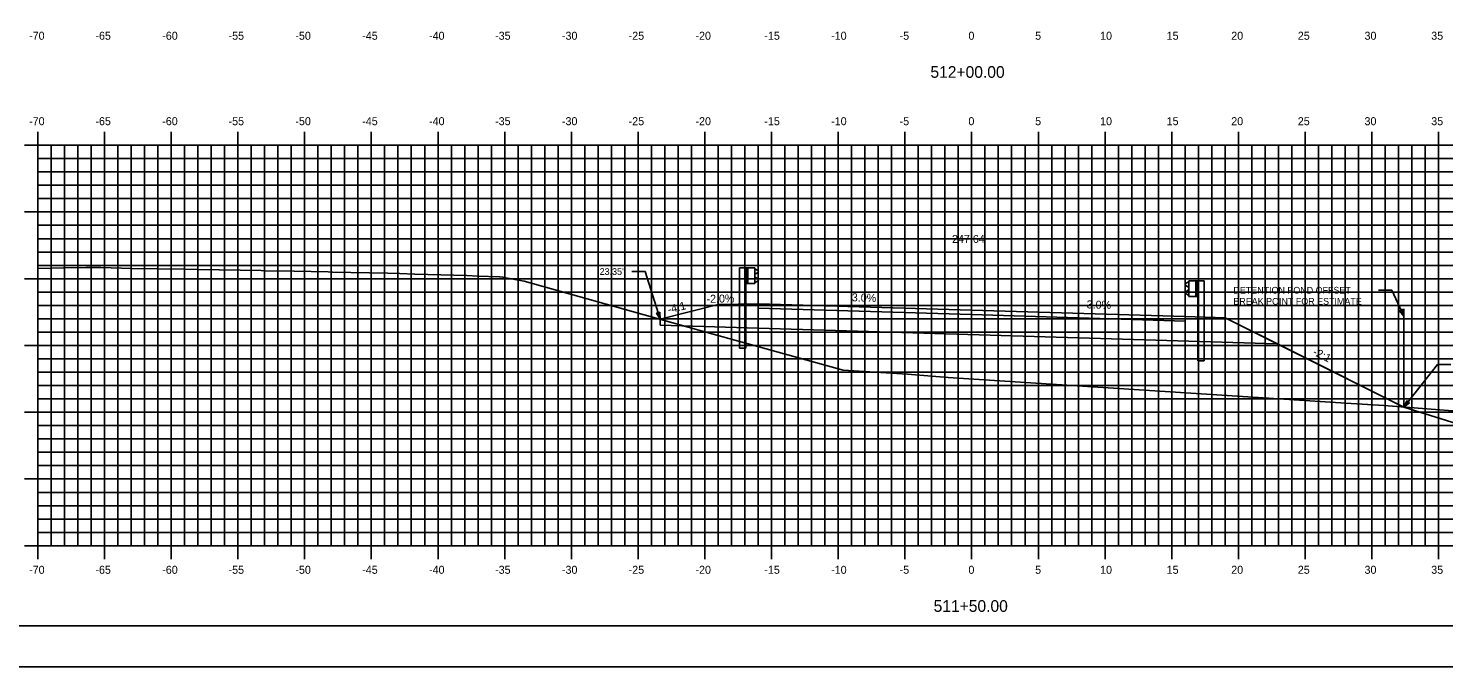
# Model space of a CAD drawing. Extents: x 1170543 to 1177585, y 609599 to 610623.
# Drawn here: x 1172403.5 to 1172509.6, y 609598.8 to 609646.6 of the extents above; entities that cross this region are included whole.
import ezdxf

# ---------------------------------------------------------------- set-up
doc = ezdxf.new("R2010")
doc.units = 0
for name, color, linetype in [('ANNOTATION', 7, 'Continuous'), ('BORDER', 7, 'Continuous'), ('D_Guardrail_Beam_Lt', 7, 'Continuous'), ('D_Guardrail_Beam_Rt', 7, 'Continuous'), ('D_Roadway_Centerline', 7, 'Continuous'), ('D_Roadway_Centerline_Text', 7, 'Continuous'), ('D_Roadway_Edge_Pavement', 7, 'Continuous'), ('D_Roadway_Edge_Shoulder', 7, 'Continuous'), ('D_Roadway_Edge_TW', 7, 'Continuous'), ('D_Roadway_Pavement', 7, 'Continuous'), ('D_Roadway_SlopeLines', 7, 'Continuous'), ('D_Roadway_SubGrade', 7, 'Continuous'), ('H_V ANNOTATION', 7, 'Continuous'), ('MAJOR', 7, 'Continuous'), ('MINOR', 7, 'Continuous'), ('PLOT BOUNDARY', 7, 'Continuous'), ('S_Roadway_Centerline', 7, 'Continuous'), ('SHADING', 7, 'Continuous')]:
    doc.layers.add(name, color=color, linetype=linetype)

msp = doc.modelspace()

# ---------------------------------------------------------------- linework, layer by layer
at = {"layer": 'ANNOTATION'}
for p, q in [((1172448.75, 609628.41), (1172449.75, 609628.41)), ((1172450.88, 609624.85), (1172449.75, 609628.41)), ((1172504.73, 609627.01), (1172505.73, 609627.01)), ((1172506.63, 609625.07), (1172505.73, 609627.01)), ((1172506.63, 609618.25), (1172509.14, 609621.44)), ((1172510.14, 609621.44), (1172509.14, 609621.44))]:
    msp.add_line(p, q, dxfattribs=at)
for points in [[(1172506.53, 609625.58), (1172506.63, 609625.07), (1172506.31, 609625.47)], [(1172450.85, 609625.36), (1172450.88, 609624.85), (1172450.61, 609625.28)], [(1172507.04, 609618.57), (1172506.63, 609618.25), (1172506.84, 609618.72)]]:
    msp.add_lwpolyline(points, close=True, dxfattribs=at)
at = {"layer": 'BORDER'}
msp.add_line((1172399.23, 609601.87), (1172559.23, 609601.87), dxfattribs=at)
at = {"layer": 'D_Guardrail_Beam_Lt'}
for p, q in [((1172456.82, 609628.68), (1172456.82, 609622.68)), ((1172457.29, 609628.68), (1172456.82, 609628.68)), ((1172457.97, 609628.68), (1172457.29, 609628.68)), ((1172457.29, 609628.68), (1172457.29, 609627.51)), ((1172457.35, 609628.68), (1172457.35, 609627.51)), ((1172457.45, 609628.68), (1172457.45, 609627.51)), ((1172457.97, 609627.51), (1172457.97, 609628.68)), ((1172457.97, 609628.6), (1172458.05, 609628.58)), ((1172458.05, 609627.61), (1172457.97, 609627.6)), ((1172457.98, 609628.13), (1172457.98, 609628.06)), ((1172458.21, 609628.33), (1172458.01, 609628.2)), ((1172458.01, 609628), (1172458.21, 609627.86)), ((1172458.06, 609628.57), (1172458.21, 609628.48)), ((1172458.21, 609627.72), (1172458.06, 609627.62)), ((1172457.29, 609627.51), (1172457.97, 609627.51)), ((1172457.31, 609622.68), (1172457.31, 609627.51)), ((1172457.31, 609622.68), (1172456.82, 609622.68))]:
    msp.add_line(p, q, dxfattribs=at)
for centre, major_axis, start_param, end_param in [((1172458.06, 609628.13), (-0.0789, 0), 5.323254, 6.283185), ((1172458.06, 609628.06), (-0.0789, 0), 6.283185, 7.243116), ((1172458.04, 609628.54), (0.0417, 0), 0.959931, 1.376053), ((1172458.04, 609627.65), (0.0417, 0), 4.907132, 5.323254), ((1172458.16, 609628.4), (0.0877, 0), 5.323254, 7.243116), ((1172458.16, 609627.79), (0.0877, 0), 5.323254, 7.243116)]:
    msp.add_ellipse(centre, major_axis=major_axis, ratio=0.995501, start_param=start_param, end_param=end_param, dxfattribs=at)
at = {"layer": 'D_Guardrail_Beam_Rt'}
for p, q in [((1172490.43, 609627.61), (1172490.28, 609627.52)), ((1172490.52, 609627.64), (1172490.44, 609627.62)), ((1172490.52, 609627.72), (1172491.2, 609627.72)), ((1172490.52, 609626.55), (1172490.52, 609627.72)), ((1172491.04, 609627.72), (1172491.04, 609626.55)), ((1172491.14, 609627.72), (1172491.14, 609626.55)), ((1172491.2, 609627.72), (1172491.67, 609627.72)), ((1172491.2, 609627.72), (1172491.2, 609626.55)), ((1172491.67, 609627.72), (1172491.67, 609621.72)), ((1172490.28, 609627.37), (1172490.48, 609627.24)), ((1172490.48, 609627.04), (1172490.28, 609626.9)), ((1172490.28, 609626.76), (1172490.43, 609626.66)), ((1172490.44, 609626.65), (1172490.52, 609626.64)), ((1172490.51, 609627.17), (1172490.51, 609627.1)), ((1172491.2, 609626.55), (1172490.52, 609626.55)), ((1172491.18, 609621.72), (1172491.18, 609626.55)), ((1172491.18, 609621.72), (1172491.67, 609621.72))]:
    msp.add_line(p, q, dxfattribs=at)
for centre, major_axis, start_param, end_param in [((1172490.45, 609627.58), (-0.0417, 0), 4.907132, 5.323254), ((1172490.33, 609627.44), (-0.0877, 0), 5.323254, 7.243116), ((1172490.33, 609626.83), (-0.0877, 0), 5.323254, 7.243116), ((1172490.45, 609626.69), (-0.0417, 0), 0.959931, 1.376053), ((1172490.43, 609627.17), (0.0789, 0), 0, 0.959931), ((1172490.43, 609627.1), (0.0789, 0), 5.323254, 6.283185)]:
    msp.add_ellipse(centre, major_axis=major_axis, ratio=0.995501, start_param=start_param, end_param=end_param, dxfattribs=at)
at = {"layer": 'D_Roadway_Centerline'}
msp.add_lwpolyline([(1172450.88, 609624.85), (1172450.88, 609624.85), (1172455.23, 609625.93), (1172458.23, 609625.99), (1172474.23, 609625.51), (1172490.23, 609625.03), (1172493.23, 609624.94), (1172498.2, 609622.46), (1172506.62, 609618.25)], dxfattribs=at)
at = {"layer": 'D_Roadway_Edge_Pavement'}
msp.add_lwpolyline([(1172506.63, 609618.25), (1172518.62, 609614.5), (1172520.51, 609613.87), (1172521.62, 609613.5), (1172523.52, 609612.87), (1172525.67, 609612.15), (1172526.53, 609611.87), (1172543.22, 609611.87), (1172543.47, 609611.87), (1172544.23, 609612.11)], dxfattribs=at)
at = {"layer": 'D_Roadway_Edge_Shoulder'}
for points in [[(1172458.23, 609625.99), (1172458.23, 609625.66)], [(1172490.23, 609625.03), (1172490.23, 609624.7)]]:
    msp.add_lwpolyline(points, dxfattribs=at)
at = {"layer": 'D_Roadway_Edge_TW'}
msp.add_lwpolyline([(1172490.23, 609624.7), (1172490.23, 609625.03), (1172474.23, 609625.51), (1172458.23, 609625.99), (1172458.23, 609625.66), (1172474.23, 609625.18)], close=True, dxfattribs=at)
at = {"layer": 'D_Roadway_Pavement'}
msp.add_line((1172506.63, 609618.25), (1172506.63, 609625.61), dxfattribs=at)
msp.add_lwpolyline([(1172490.23, 609624.7), (1172490.23, 609624.7), (1172474.23, 609625.18), (1172458.23, 609625.66), (1172458.23, 609625.66), (1172474.23, 609625.18)], close=True, dxfattribs=at)
for points in [[(1172458.23, 609625.66), (1172458.23, 609625.66)], [(1172458.23, 609625.66), (1172458.23, 609625.66)], [(1172490.23, 609624.7), (1172490.23, 609624.7)], [(1172490.23, 609624.7), (1172490.23, 609624.7)]]:
    msp.add_lwpolyline(points, dxfattribs=at)
at = {"layer": 'D_Roadway_SlopeLines'}
for points in [[(1172455.23, 609625.93), (1172450.88, 609624.85)], [(1172493.23, 609624.94), (1172506.62, 609618.25)]]:
    msp.add_lwpolyline(points, dxfattribs=at)
at = {"layer": 'D_Roadway_SubGrade'}
for p, q in [((1172450.88, 609624.85), (1172455.23, 609625.93)), ((1172455.23, 609625.93), (1172458.23, 609625.99)), ((1172458.23, 609625.99), (1172458.23, 609624.16)), ((1172474.23, 609625.18), (1172458.23, 609625.66)), ((1172458.23, 609625.66), (1172458.23, 609624.16)), ((1172450.88, 609624.38), (1172450.88, 609624.85)), ((1172490.23, 609624.7), (1172474.23, 609625.18)), ((1172490.23, 609625.03), (1172493.23, 609624.94)), ((1172490.23, 609623.2), (1172490.23, 609625.03)), ((1172490.23, 609623.2), (1172490.23, 609624.7)), ((1172493.23, 609624.94), (1172498.2, 609622.46))]:
    msp.add_line(p, q, dxfattribs=at)
at = {"layer": 'MAJOR'}
for p, q in [((1172404.23, 609638.87), (1172404.23, 609637.87)), ((1172409.23, 609638.87), (1172409.23, 609637.87)), ((1172414.23, 609638.87), (1172414.23, 609637.87)), ((1172419.23, 609638.87), (1172419.23, 609637.87)), ((1172424.23, 609638.87), (1172424.23, 609637.87)), ((1172429.23, 609638.87), (1172429.23, 609637.87)), ((1172434.23, 609638.87), (1172434.23, 609637.87)), ((1172439.23, 609638.87), (1172439.23, 609637.87)), ((1172444.23, 609638.87), (1172444.23, 609637.87)), ((1172449.23, 609638.87), (1172449.23, 609637.87)), ((1172454.23, 609638.87), (1172454.23, 609637.87)), ((1172459.23, 609638.87), (1172459.23, 609637.87)), ((1172464.23, 609638.87), (1172464.23, 609637.87)), ((1172469.23, 609638.87), (1172469.23, 609637.87)), ((1172474.23, 609638.87), (1172474.23, 609637.87)), ((1172479.23, 609638.87), (1172479.23, 609637.87)), ((1172484.23, 609638.87), (1172484.23, 609637.87)), ((1172489.23, 609638.87), (1172489.23, 609637.87)), ((1172494.23, 609638.87), (1172494.23, 609637.87)), ((1172499.23, 609638.87), (1172499.23, 609637.87)), ((1172504.23, 609638.87), (1172504.23, 609637.87)), ((1172509.23, 609638.87), (1172509.23, 609637.87)), ((1172403.23, 609637.87), (1172404.23, 609637.87)), ((1172404.23, 609637.87), (1172544.23, 609637.87)), ((1172404.23, 609607.87), (1172404.23, 609637.87)), ((1172404.23, 609607.87), (1172404.23, 609637.87)), ((1172404.23, 609637.87), (1172544.23, 609637.87)), ((1172409.23, 609607.87), (1172409.23, 609637.87)), ((1172414.23, 609607.87), (1172414.23, 609637.87)), ((1172419.23, 609607.87), (1172419.23, 609637.87)), ((1172424.23, 609607.87), (1172424.23, 609637.87)), ((1172429.23, 609607.87), (1172429.23, 609637.87)), ((1172434.23, 609607.87), (1172434.23, 609637.87)), ((1172439.23, 609607.87), (1172439.23, 609637.87)), ((1172444.23, 609607.87), (1172444.23, 609637.87)), ((1172449.23, 609607.87), (1172449.23, 609637.87)), ((1172454.23, 609607.87), (1172454.23, 609637.87)), ((1172459.23, 609607.87), (1172459.23, 609637.87)), ((1172464.23, 609607.87), (1172464.23, 609637.87)), ((1172469.23, 609607.87), (1172469.23, 609637.87)), ((1172474.23, 609607.87), (1172474.23, 609637.87)), ((1172479.23, 609607.87), (1172479.23, 609637.87)), ((1172484.23, 609607.87), (1172484.23, 609637.87)), ((1172489.23, 609607.87), (1172489.23, 609637.87)), ((1172494.23, 609607.87), (1172494.23, 609637.87)), ((1172499.23, 609607.87), (1172499.23, 609637.87)), ((1172504.23, 609607.87), (1172504.23, 609637.87)), ((1172509.23, 609607.87), (1172509.23, 609637.87)), ((1172403.23, 609632.87), (1172404.23, 609632.87)), ((1172404.23, 609632.87), (1172544.23, 609632.87)), ((1172403.23, 609627.87), (1172404.23, 609627.87)), ((1172404.23, 609627.87), (1172544.23, 609627.87)), ((1172403.23, 609622.87), (1172404.23, 609622.87)), ((1172404.23, 609622.87), (1172544.23, 609622.87)), ((1172403.23, 609617.87), (1172404.23, 609617.87)), ((1172404.23, 609617.87), (1172544.23, 609617.87)), ((1172403.23, 609612.87), (1172404.23, 609612.87)), ((1172404.23, 609612.87), (1172544.23, 609612.87)), ((1172403.23, 609607.87), (1172404.23, 609607.87)), ((1172404.23, 609607.87), (1172544.23, 609607.87)), ((1172404.23, 609607.87), (1172544.23, 609607.87)), ((1172404.23, 609606.87), (1172404.23, 609607.87)), ((1172409.23, 609606.87), (1172409.23, 609607.87)), ((1172414.23, 609606.87), (1172414.23, 609607.87)), ((1172419.23, 609606.87), (1172419.23, 609607.87)), ((1172424.23, 609606.87), (1172424.23, 609607.87)), ((1172429.23, 609606.87), (1172429.23, 609607.87)), ((1172434.23, 609606.87), (1172434.23, 609607.87)), ((1172439.23, 609606.87), (1172439.23, 609607.87)), ((1172444.23, 609606.87), (1172444.23, 609607.87)), ((1172449.23, 609606.87), (1172449.23, 609607.87)), ((1172454.23, 609606.87), (1172454.23, 609607.87)), ((1172459.23, 609606.87), (1172459.23, 609607.87)), ((1172464.23, 609606.87), (1172464.23, 609607.87)), ((1172469.23, 609606.87), (1172469.23, 609607.87)), ((1172474.23, 609606.87), (1172474.23, 609607.87)), ((1172479.23, 609606.87), (1172479.23, 609607.87)), ((1172484.23, 609606.87), (1172484.23, 609607.87)), ((1172489.23, 609606.87), (1172489.23, 609607.87)), ((1172494.23, 609606.87), (1172494.23, 609607.87)), ((1172499.23, 609606.87), (1172499.23, 609607.87)), ((1172504.23, 609606.87), (1172504.23, 609607.87)), ((1172509.23, 609606.87), (1172509.23, 609607.87))]:
    msp.add_line(p, q, dxfattribs=at)
at = {"layer": 'MINOR'}
for p, q in [((1172405.23, 609607.87), (1172405.23, 609637.87)), ((1172406.23, 609607.87), (1172406.23, 609637.87)), ((1172407.23, 609607.87), (1172407.23, 609637.87)), ((1172408.23, 609607.87), (1172408.23, 609637.87)), ((1172410.23, 609607.87), (1172410.23, 609637.87)), ((1172411.23, 609607.87), (1172411.23, 609637.87)), ((1172412.23, 609607.87), (1172412.23, 609637.87)), ((1172413.23, 609607.87), (1172413.23, 609637.87)), ((1172415.23, 609607.87), (1172415.23, 609637.87)), ((1172416.23, 609607.87), (1172416.23, 609637.87)), ((1172417.23, 609607.87), (1172417.23, 609637.87)), ((1172418.23, 609607.87), (1172418.23, 609637.87)), ((1172420.23, 609607.87), (1172420.23, 609637.87)), ((1172421.23, 609607.87), (1172421.23, 609637.87)), ((1172422.23, 609607.87), (1172422.23, 609637.87)), ((1172423.23, 609607.87), (1172423.23, 609637.87)), ((1172425.23, 609607.87), (1172425.23, 609637.87)), ((1172426.23, 609607.87), (1172426.23, 609637.87)), ((1172427.23, 609607.87), (1172427.23, 609637.87)), ((1172428.23, 609607.87), (1172428.23, 609637.87)), ((1172430.23, 609607.87), (1172430.23, 609637.87)), ((1172431.23, 609607.87), (1172431.23, 609637.87)), ((1172432.23, 609607.87), (1172432.23, 609637.87)), ((1172433.23, 609607.87), (1172433.23, 609637.87)), ((1172435.23, 609607.87), (1172435.23, 609637.87)), ((1172436.23, 609607.87), (1172436.23, 609637.87)), ((1172437.23, 609607.87), (1172437.23, 609637.87)), ((1172438.23, 609607.87), (1172438.23, 609637.87)), ((1172440.23, 609607.87), (1172440.23, 609637.87)), ((1172441.23, 609607.87), (1172441.23, 609637.87)), ((1172442.23, 609607.87), (1172442.23, 609637.87)), ((1172443.23, 609607.87), (1172443.23, 609637.87)), ((1172445.23, 609607.87), (1172445.23, 609637.87)), ((1172446.23, 609607.87), (1172446.23, 609637.87)), ((1172447.23, 609607.87), (1172447.23, 609637.87)), ((1172448.23, 609607.87), (1172448.23, 609637.87)), ((1172450.23, 609607.87), (1172450.23, 609637.87)), ((1172451.23, 609607.87), (1172451.23, 609637.87)), ((1172452.23, 609607.87), (1172452.23, 609637.87)), ((1172453.23, 609607.87), (1172453.23, 609637.87)), ((1172455.23, 609607.87), (1172455.23, 609637.87)), ((1172456.23, 609607.87), (1172456.23, 609637.87)), ((1172457.23, 609607.87), (1172457.23, 609637.87)), ((1172458.23, 609607.87), (1172458.23, 609637.87)), ((1172460.23, 609607.87), (1172460.23, 609637.87)), ((1172461.23, 609607.87), (1172461.23, 609637.87)), ((1172462.23, 609607.87), (1172462.23, 609637.87)), ((1172463.23, 609607.87), (1172463.23, 609637.87)), ((1172465.23, 609607.87), (1172465.23, 609637.87)), ((1172466.23, 609607.87), (1172466.23, 609637.87)), ((1172467.23, 609607.87), (1172467.23, 609637.87)), ((1172468.23, 609607.87), (1172468.23, 609637.87)), ((1172470.23, 609607.87), (1172470.23, 609637.87)), ((1172471.23, 609607.87), (1172471.23, 609637.87)), ((1172472.23, 609607.87), (1172472.23, 609637.87)), ((1172473.23, 609607.87), (1172473.23, 609637.87)), ((1172475.23, 609607.87), (1172475.23, 609637.87)), ((1172476.23, 609607.87), (1172476.23, 609637.87)), ((1172477.23, 609607.87), (1172477.23, 609637.87)), ((1172478.23, 609607.87), (1172478.23, 609637.87)), ((1172480.23, 609607.87), (1172480.23, 609637.87)), ((1172481.23, 609607.87), (1172481.23, 609637.87)), ((1172482.23, 609607.87), (1172482.23, 609637.87)), ((1172483.23, 609607.87), (1172483.23, 609637.87)), ((1172485.23, 609607.87), (1172485.23, 609637.87)), ((1172486.23, 609607.87), (1172486.23, 609637.87)), ((1172487.23, 609607.87), (1172487.23, 609637.87)), ((1172488.23, 609607.87), (1172488.23, 609637.87)), ((1172490.23, 609607.87), (1172490.23, 609637.87)), ((1172491.23, 609607.87), (1172491.23, 609637.87)), ((1172492.23, 609607.87), (1172492.23, 609637.87)), ((1172493.23, 609607.87), (1172493.23, 609637.87)), ((1172495.23, 609607.87), (1172495.23, 609637.87)), ((1172496.23, 609607.87), (1172496.23, 609637.87)), ((1172497.23, 609607.87), (1172497.23, 609637.87)), ((1172498.23, 609607.87), (1172498.23, 609637.87)), ((1172500.23, 609607.87), (1172500.23, 609637.87)), ((1172501.23, 609607.87), (1172501.23, 609637.87)), ((1172502.23, 609607.87), (1172502.23, 609637.87)), ((1172503.23, 609607.87), (1172503.23, 609637.87)), ((1172505.23, 609607.87), (1172505.23, 609637.87)), ((1172506.23, 609607.87), (1172506.23, 609637.87)), ((1172507.23, 609607.87), (1172507.23, 609637.87)), ((1172508.23, 609607.87), (1172508.23, 609637.87)), ((1172404.23, 609636.87), (1172544.23, 609636.87)), ((1172404.23, 609636.87), (1172405.24, 609636.87)), ((1172404.23, 609635.87), (1172544.23, 609635.87)), ((1172404.23, 609635.87), (1172405.24, 609635.87)), ((1172404.23, 609634.87), (1172544.23, 609634.87)), ((1172404.23, 609634.87), (1172405.24, 609634.87)), ((1172404.23, 609633.87), (1172544.23, 609633.87)), ((1172404.23, 609633.87), (1172405.24, 609633.87)), ((1172404.23, 609631.87), (1172544.23, 609631.87)), ((1172404.23, 609631.87), (1172405.24, 609631.87)), ((1172404.23, 609630.87), (1172544.23, 609630.87)), ((1172404.23, 609630.87), (1172405.24, 609630.87)), ((1172404.23, 609629.87), (1172544.23, 609629.87)), ((1172404.23, 609629.87), (1172405.24, 609629.87)), ((1172404.23, 609628.87), (1172544.23, 609628.87)), ((1172404.23, 609628.87), (1172405.24, 609628.87)), ((1172404.23, 609626.87), (1172544.23, 609626.87)), ((1172404.23, 609626.87), (1172405.24, 609626.87)), ((1172404.23, 609625.87), (1172544.23, 609625.87)), ((1172404.23, 609625.87), (1172405.24, 609625.87)), ((1172404.23, 609624.87), (1172544.23, 609624.87)), ((1172404.23, 609624.87), (1172405.24, 609624.87)), ((1172404.23, 609623.87), (1172544.23, 609623.87)), ((1172404.23, 609623.87), (1172405.24, 609623.87)), ((1172404.23, 609621.87), (1172544.23, 609621.87)), ((1172404.23, 609621.87), (1172405.24, 609621.87)), ((1172404.23, 609620.87), (1172544.23, 609620.87)), ((1172404.23, 609620.87), (1172405.24, 609620.87)), ((1172404.23, 609619.87), (1172544.23, 609619.87)), ((1172404.23, 609619.87), (1172405.24, 609619.87)), ((1172404.23, 609618.87), (1172544.23, 609618.87)), ((1172404.23, 609618.87), (1172405.24, 609618.87)), ((1172404.23, 609616.87), (1172544.23, 609616.87)), ((1172404.23, 609616.87), (1172405.24, 609616.87)), ((1172404.23, 609615.87), (1172544.23, 609615.87)), ((1172404.23, 609615.87), (1172405.24, 609615.87)), ((1172404.23, 609614.87), (1172544.23, 609614.87)), ((1172404.23, 609614.87), (1172405.24, 609614.87)), ((1172404.23, 609613.87), (1172544.23, 609613.87)), ((1172404.23, 609613.87), (1172405.24, 609613.87)), ((1172404.23, 609611.87), (1172544.23, 609611.87)), ((1172404.23, 609611.87), (1172405.24, 609611.87)), ((1172404.23, 609610.87), (1172544.23, 609610.87)), ((1172404.23, 609610.87), (1172405.24, 609610.87)), ((1172404.23, 609609.87), (1172544.23, 609609.87)), ((1172404.23, 609609.87), (1172405.24, 609609.87)), ((1172404.23, 609608.87), (1172544.23, 609608.87)), ((1172404.23, 609608.87), (1172405.24, 609608.87))]:
    msp.add_line(p, q, dxfattribs=at)
at = {"layer": 'PLOT BOUNDARY'}
msp.add_lwpolyline([(1172391.14, 609598.81), (1172561.14, 609598.81), (1172561.14, 609708.81), (1172391.14, 609708.81)], close=True, dxfattribs=at)
at = {"layer": 'S_Roadway_Centerline'}
msp.add_lwpolyline([(1172404.23, 609628.64), (1172406.16, 609628.68), (1172407.86, 609628.71), (1172408.96, 609628.72), (1172410.5, 609628.66), (1172411.2, 609628.64), (1172415.21, 609628.59), (1172416.24, 609628.57), (1172420.97, 609628.48), (1172421.28, 609628.47), (1172423.44, 609628.43), (1172426, 609628.38), (1172426.32, 609628.37), (1172430.48, 609628.28), (1172431.36, 609628.26), (1172432.49, 609628.22), (1172436.4, 609628.1), (1172437.21, 609628.07), (1172438.85, 609628.02), (1172439.08, 609627.98), (1172439.17, 609627.97), (1172440.7, 609627.7), (1172454.41, 609623.85), (1172464.59, 609621.03), (1172469.43, 609620.71), (1172472.48, 609620.46), (1172502.28, 609618.55), (1172505.12, 609618.37), (1172525.16, 609616.83)], dxfattribs=at)
at = {"layer": 'SHADING'}
msp.add_lwpolyline([(1172450.88, 609624.38), (1172458.23, 609624.16), (1172497.14, 609622.99)], dxfattribs=at)

# ---------------------------------------------------------------- texts
at = {"layer": 'ANNOTATION'}
for s, p in [("23.35'", (1172446.35, 609628.16)), ('DETENTION POND OFFSET', (1172493.85, 609626.76)), ('BREAK POINT FOR ESTIMATE', (1172493.85, 609625.93))]:
    msp.add_text(s, height=0.5, dxfattribs=at).set_placement(p)
for s, rotation, p in [('-2.0%', 1.1458, (1172454.36, 609626.06)), ('3.0%', 358.2816, (1172465.24, 609626.18)), ('-4:1', 14.0362, (1172451.52, 609625.26)), ('-3.0%', 358.2816, (1172482.58, 609625.66)), ('-2:1', 333.4349, (1172499.75, 609622.2))]:
    msp.add_text(s, height=0.6, rotation=rotation, dxfattribs=at).set_placement(p)
at = {"layer": 'D_Roadway_Centerline'}
for s in ['C', 'L']:
    msp.add_text(s, height=0.0146, dxfattribs=at).set_placement((1172474.23, 609625.51))
at = {"layer": 'D_Roadway_Centerline_Text'}
msp.add_text('247.64', height=0.6, dxfattribs=at).set_placement((1172472.76, 609630.55))
at = {"layer": 'H_V ANNOTATION'}
for s, height, p in [('-70', 0.6, (1172403.58, 609645.77)), ('-65', 0.6, (1172408.55, 609645.77)), ('-60', 0.6, (1172413.56, 609645.77)), ('-55', 0.6, (1172418.53, 609645.77)), ('-50', 0.6, (1172423.54, 609645.77)), ('-45', 0.6, (1172428.55, 609645.77)), ('-40', 0.6, (1172433.56, 609645.77)), ('-35', 0.6, (1172438.51, 609645.77)), ('-30', 0.6, (1172443.52, 609645.77)), ('-25', 0.6, (1172448.52, 609645.77)), ('-20', 0.6, (1172453.53, 609645.77)), ('-15', 0.6, (1172458.69, 609645.77)), ('-10', 0.6, (1172463.7, 609645.77)), ('-5', 0.6, (1172468.83, 609645.77)), ('0', 0.6, (1172473.99, 609645.77)), ('5', 0.6, (1172478.99, 609645.77)), ('10', 0.6, (1172483.86, 609645.77)), ('15', 0.6, (1172488.85, 609645.77)), ('20', 0.6, (1172493.69, 609645.77)), ('25', 0.6, (1172498.68, 609645.77)), ('30', 0.6, (1172503.68, 609645.77)), ('35', 0.6, (1172508.68, 609645.77)), ('512+00.00', 0.875, (1172471.14, 609642.92)), ('-70', 0.6, (1172403.58, 609639.37)), ('-65', 0.6, (1172408.55, 609639.37)), ('-60', 0.6, (1172413.56, 609639.37)), ('-55', 0.6, (1172418.53, 609639.37)), ('-50', 0.6, (1172423.54, 609639.37)), ('-45', 0.6, (1172428.55, 609639.37)), ('-40', 0.6, (1172433.56, 609639.37)), ('-35', 0.6, (1172438.51, 609639.37)), ('-30', 0.6, (1172443.52, 609639.37)), ('-25', 0.6, (1172448.52, 609639.37)), ('-20', 0.6, (1172453.53, 609639.37)), ('-15', 0.6, (1172458.69, 609639.37)), ('-10', 0.6, (1172463.7, 609639.37)), ('-5', 0.6, (1172468.83, 609639.37)), ('0', 0.6, (1172473.99, 609639.37)), ('5', 0.6, (1172478.99, 609639.37)), ('10', 0.6, (1172483.86, 609639.37)), ('15', 0.6, (1172488.85, 609639.37)), ('20', 0.6, (1172493.69, 609639.37)), ('25', 0.6, (1172498.68, 609639.37)), ('30', 0.6, (1172503.68, 609639.37)), ('35', 0.6, (1172508.68, 609639.37)), ('-70', 0.6, (1172403.58, 609605.77)), ('-65', 0.6, (1172408.55, 609605.77)), ('-60', 0.6, (1172413.56, 609605.77)), ('-55', 0.6, (1172418.53, 609605.77)), ('-50', 0.6, (1172423.54, 609605.77)), ('-45', 0.6, (1172428.55, 609605.77)), ('-40', 0.6, (1172433.56, 609605.77)), ('-35', 0.6, (1172438.51, 609605.77)), ('-30', 0.6, (1172443.52, 609605.77)), ('-25', 0.6, (1172448.52, 609605.77)), ('-20', 0.6, (1172453.53, 609605.77)), ('-15', 0.6, (1172458.69, 609605.77)), ('-10', 0.6, (1172463.7, 609605.77)), ('-5', 0.6, (1172468.83, 609605.77)), ('0', 0.6, (1172473.99, 609605.77)), ('5', 0.6, (1172478.99, 609605.77)), ('10', 0.6, (1172483.86, 609605.77)), ('15', 0.6, (1172488.85, 609605.77)), ('20', 0.6, (1172493.69, 609605.77)), ('25', 0.6, (1172498.68, 609605.77)), ('30', 0.6, (1172503.68, 609605.77)), ('35', 0.6, (1172508.68, 609605.77)), ('511+50.00', 0.875, (1172471.38, 609602.92))]:
    msp.add_text(s, height=height, dxfattribs=at).set_placement(p)

doc.saveas('drawing.dxf')
